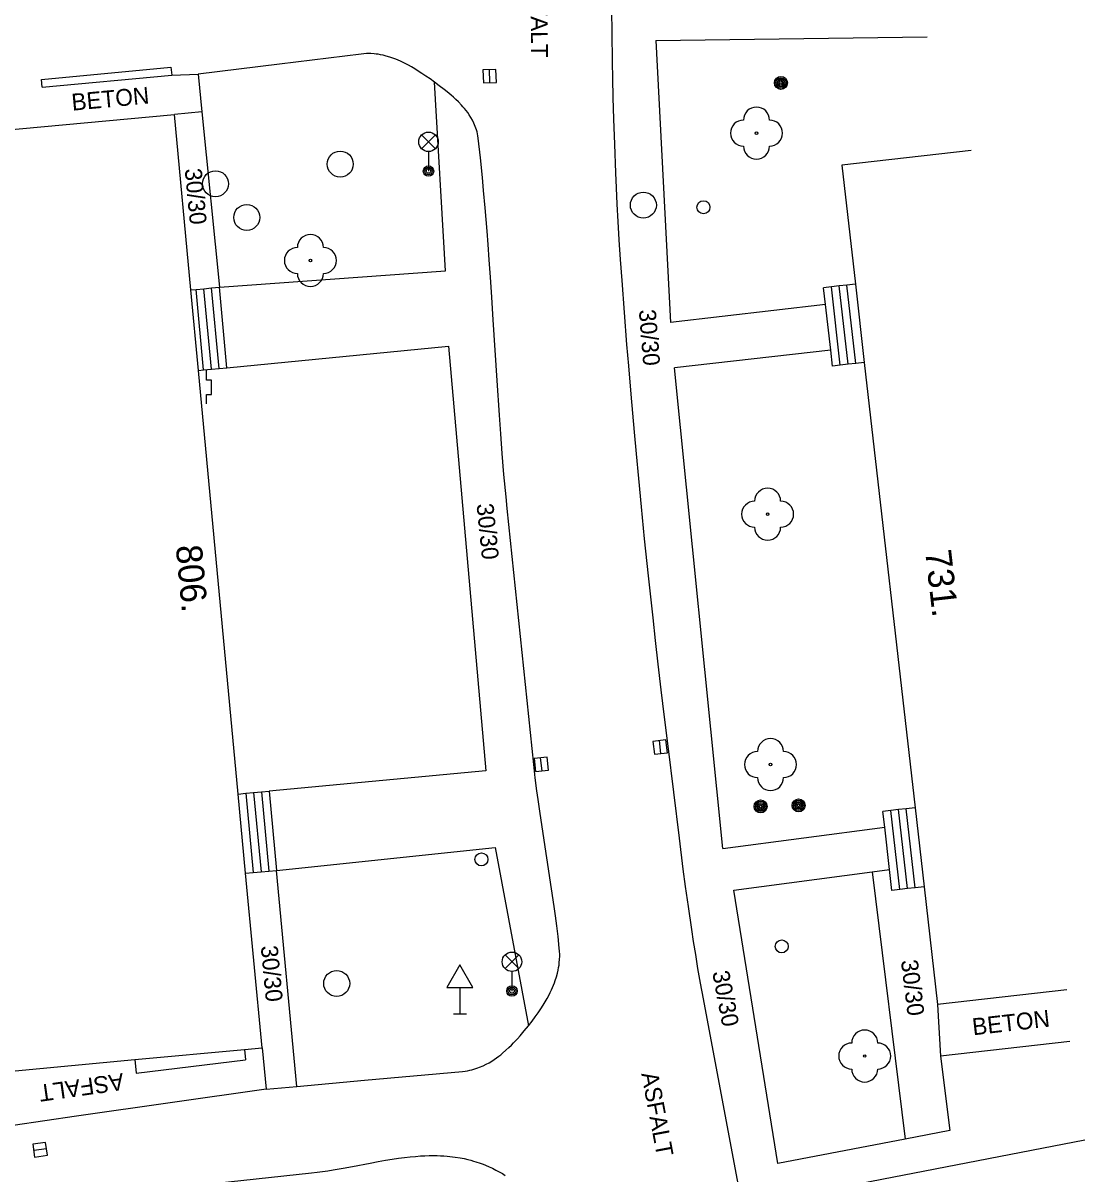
# Model space of a CAD drawing. Extents: x -539515 to -538098, y -1182060 to -1180157.
# Drawn here: x -538327 to -538286.17, y -1181175 to -1181130.73 of the extents above; entities that cross this region are included whole.
import ezdxf

# ---------------------------------------------------------------- set-up
doc = ezdxf.new("R2010")
doc.units = 0
for name, color, linetype in [('Vrstva 1', 7, 'Continuous'), ('Vrstva 13', 7, 'Continuous'), ('Vrstva 22', 7, 'Continuous'), ('Vrstva 24', 7, 'Continuous'), ('Vrstva 25', 7, 'Continuous'), ('Vrstva 27', 7, 'Continuous'), ('Vrstva 28', 7, 'Continuous'), ('Vrstva 33', 7, 'Continuous'), ('Vrstva 34', 7, 'Continuous'), ('Vrstva 40', 7, 'Continuous'), ('Vrstva 47', 7, 'Continuous'), ('Vrstva 68', 7, 'Continuous'), ('Vrstva 88', 7, 'Continuous')]:
    doc.layers.add(name, color=color, linetype=linetype)

msp = doc.modelspace()

# ---------------------------------------------------------------- linework, layer by layer
at = {"layer": 'Vrstva 1'}
for p, q in [((-538330.937, -1181135.155), (-538321.18, -1181134.24)), ((-538290.552, -1181135.634), (-538295.52, -1181136.2)), ((-538286.872, -1181167.914), (-538291.84, -1181168.48))]:
    msp.add_line(p, q, dxfattribs=at)
for points in [[(-538320.546, -1181140.993), (-538321.18, -1181134.24)], [(-538295.52, -1181136.2), (-538294.999, -1181140.771)], [(-538320.256, -1181144.086), (-538320.546, -1181140.993)], [(-538294.999, -1181140.771), (-538294.656, -1181143.782)], [(-538318.726, -1181160.384), (-538320.256, -1181144.086)], [(-538294.656, -1181143.782), (-538292.703, -1181160.909)], [(-538318.44, -1181163.432), (-538318.726, -1181160.384)], [(-538292.703, -1181160.909), (-538292.357, -1181163.949)], [(-538317.81, -1181170.14), (-538318.44, -1181163.432)], [(-538292.357, -1181163.949), (-538291.84, -1181168.48)], [(-538322.699, -1181170.599), (-538318.488, -1181170.204)], [(-538318.488, -1181170.204), (-538317.81, -1181170.14)], [(-538327.567, -1181171.055), (-538322.699, -1181170.599)]]:
    msp.add_lwpolyline(points, dxfattribs=at)
at = {"layer": 'Vrstva 13'}
for p, q in [((-538302.673, -1181131.398), (-538292.234, -1181131.263)), ((-538302.673, -1181131.398), (-538302.11, -1181142.24)), ((-538310.76, -1181140.26), (-538311.18, -1181133)), ((-538320.126, -1181134.141), (-538321.18, -1181134.24)), ((-538319.45, -1181140.89), (-538310.76, -1181140.26)), ((-538320.057, -1181144.067), (-538320.346, -1181140.973)), ((-538319.758, -1181144.039), (-538320.047, -1181140.945)), ((-538319.459, -1181144.011), (-538319.748, -1181140.917)), ((-538319.161, -1181143.984), (-538319.45, -1181140.89)), ((-538295.577, -1181143.887), (-538295.921, -1181140.875)), ((-538295.279, -1181143.853), (-538295.623, -1181140.841)), ((-538294.981, -1181143.819), (-538295.325, -1181140.807)), ((-538296.146, -1181141.559), (-538302.11, -1181142.24)), ((-538319.161, -1181143.984), (-538310.64, -1181143.15)), ((-538310.64, -1181143.15), (-538309.21, -1181159.49)), ((-538295.947, -1181143.304), (-538301.95, -1181143.99)), ((-538300.1, -1181162.48), (-538301.95, -1181143.99)), ((-538309.21, -1181159.49), (-538317.537, -1181160.272)), ((-538318.433, -1181160.356), (-538318.146, -1181163.404)), ((-538318.134, -1181160.328), (-538317.847, -1181163.376)), ((-538317.835, -1181160.3), (-538317.548, -1181163.348)), ((-538317.537, -1181160.272), (-538317.25, -1181163.32)), ((-538292.697, -1181163.987), (-538293.045, -1181160.947)), ((-538293.293, -1181164.055), (-538293.641, -1181161.015)), ((-538292.995, -1181164.021), (-538293.343, -1181160.981)), ((-538300.1, -1181162.48), (-538293.87, -1181161.66)), ((-538317.25, -1181163.32), (-538308.85, -1181162.44)), ((-538308.85, -1181162.44), (-538307.57, -1181169.3)), ((-538316.47, -1181171.632), (-538317.25, -1181163.32)), ((-538294.35, -1181163.38), (-538293.088, -1181173.653)), ((-538297.98, -1181174.6), (-538299.67, -1181164.08)), ((-538291.84, -1181168.48), (-538291.72, -1181170.47)), ((-538317.81, -1181170.14), (-538317.65, -1181171.74)), ((-538286.752, -1181169.904), (-538291.72, -1181170.47)), ((-538291.72, -1181170.47), (-538291.37, -1181173.32)), ((-538286.171, -1181173.699), (-538297.69, -1181175.93))]:
    msp.add_line(p, q, dxfattribs=at)
for points in [[(-538320.27, -1181132.7), (-538320.126, -1181134.141)], [(-538320.126, -1181134.141), (-538319.45, -1181140.89)], [(-538320.546, -1181140.993), (-538320.346, -1181140.973), (-538320.047, -1181140.945), (-538319.748, -1181140.917), (-538319.45, -1181140.89)], [(-538294.999, -1181140.771), (-538295.325, -1181140.807), (-538295.623, -1181140.841), (-538295.921, -1181140.875), (-538296.22, -1181140.91)], [(-538295.876, -1181143.922), (-538295.947, -1181143.304), (-538296.146, -1181141.559), (-538296.22, -1181140.91)], [(-538320.256, -1181144.086), (-538320.057, -1181144.067), (-538319.758, -1181144.039), (-538319.459, -1181144.011), (-538319.161, -1181143.984)], [(-538294.656, -1181143.782), (-538294.981, -1181143.819), (-538295.279, -1181143.853), (-538295.577, -1181143.887), (-538295.876, -1181143.922)], [(-538318.726, -1181160.384), (-538318.433, -1181160.356), (-538318.134, -1181160.328), (-538317.835, -1181160.3), (-538317.537, -1181160.272)], [(-538292.703, -1181160.909), (-538293.045, -1181160.947), (-538293.343, -1181160.981), (-538293.641, -1181161.015), (-538293.94, -1181161.05)], [(-538293.59, -1181164.09), (-538293.683, -1181163.292), (-538293.87, -1181161.66), (-538293.94, -1181161.05)], [(-538318.44, -1181163.432), (-538318.146, -1181163.404), (-538317.847, -1181163.376), (-538317.548, -1181163.348), (-538317.25, -1181163.32)], [(-538299.67, -1181164.08), (-538294.35, -1181163.38)], [(-538294.35, -1181163.38), (-538293.683, -1181163.292)], [(-538292.357, -1181163.949), (-538292.697, -1181163.987), (-538292.995, -1181164.021), (-538293.293, -1181164.055), (-538293.59, -1181164.09)], [(-538291.37, -1181173.32), (-538293.088, -1181173.653), (-538297.98, -1181174.6)]]:
    msp.add_lwpolyline(points, dxfattribs=at)
at = {"layer": 'Vrstva 22'}
for centre in [(-538298.8, -1181134.96), (-538315.95, -1181139.86), (-538298.371, -1181149.62), (-538298.26, -1181159.25), (-538294.64, -1181170.46)]:
    msp.add_circle(centre, 0.05, dxfattribs=at)
for centre, start, end in [((-538298.8, -1181134.46), 0, 180), ((-538299.3, -1181134.96), 90, 270), ((-538298.3, -1181134.96), 270, 90), ((-538298.8, -1181135.46), 180, 0), ((-538315.95, -1181139.36), 0, 180), ((-538316.45, -1181139.86), 90, 270), ((-538315.45, -1181139.86), 270, 90), ((-538315.95, -1181140.36), 180, 0), ((-538298.371, -1181149.12), 0, 180), ((-538298.871, -1181149.62), 90, 270), ((-538297.871, -1181149.62), 270, 90), ((-538298.371, -1181150.12), 180, 0), ((-538298.26, -1181158.75), 0, 180), ((-538298.76, -1181159.25), 90, 270), ((-538297.76, -1181159.25), 270, 90), ((-538298.26, -1181159.75), 180, 0), ((-538294.64, -1181169.96), 0, 180), ((-538295.14, -1181170.46), 90, 270), ((-538294.14, -1181170.46), 270, 90), ((-538294.64, -1181170.96), 180, 0)]:
    msp.add_arc(centre, 0.5, start, end, dxfattribs=at)
at = {"layer": 'Vrstva 24'}
for p, q in [((-538319.94, -1181144.459), (-538319.94, -1181144.091)), ((-538319.757, -1181144.461), (-538319.94, -1181144.459)), ((-538319.757, -1181145.013), (-538319.757, -1181144.461)), ((-538319.94, -1181145.38), (-538319.94, -1181145.013)), ((-538319.94, -1181145.013), (-538319.757, -1181145.013)), ((-538318.488, -1181170.204), (-538318.45, -1181170.61)), ((-538322.699, -1181170.599), (-538322.65, -1181171.12)), ((-538322.65, -1181171.12), (-538318.45, -1181170.61))]:
    msp.add_line(p, q, dxfattribs=at)
at = {"layer": 'Vrstva 25'}
for centre, radius in [((-538297.86, -1181133.03), 0.25), ((-538297.86, -1181133.03), 0.2), ((-538297.86, -1181133.03), 0.15), ((-538297.86, -1181133.03), 0.1), ((-538297.86, -1181133.03), 0.05), ((-538298.64, -1181160.86), 0.25), ((-538298.64, -1181160.86), 0.2), ((-538298.64, -1181160.86), 0.15), ((-538298.64, -1181160.86), 0.1), ((-538298.64, -1181160.86), 0.05), ((-538297.18, -1181160.82), 0.25), ((-538297.18, -1181160.82), 0.2), ((-538297.18, -1181160.82), 0.15), ((-538297.18, -1181160.82), 0.1), ((-538297.18, -1181160.82), 0.05)]:
    msp.add_circle(centre, radius, dxfattribs=at)
at = {"layer": 'Vrstva 27'}
for p, q in [((-538309.05, -1181133.02), (-538309.07, -1181132.52)), ((-538302.472, -1181158.824), (-538302.532, -1181158.328)), ((-538307.045, -1181159.486), (-538307.099, -1181158.988)), ((-538326.094, -1181174.03), (-538326.588, -1181174.1))]:
    msp.add_line(p, q, dxfattribs=at)
for points in [[(-538308.8, -1181133.009), (-538308.821, -1181132.51), (-538309.32, -1181132.531), (-538309.299, -1181133.03)], [(-538302.224, -1181158.794), (-538302.284, -1181158.298), (-538302.78, -1181158.358), (-538302.72, -1181158.854)], [(-538306.797, -1181159.459), (-538306.85, -1181158.962), (-538307.347, -1181159.015), (-538307.294, -1181159.512)], [(-538326.129, -1181173.782), (-538326.624, -1181173.853), (-538326.553, -1181174.348), (-538326.058, -1181174.277)]]:
    msp.add_lwpolyline(points, close=True, dxfattribs=at)
for centre in [(-538314.803, -1181136.153), (-538319.6, -1181136.91), (-538303.15, -1181137.73), (-538318.397, -1181138.206), (-538314.94, -1181167.67)]:
    msp.add_circle(centre, 0.5, dxfattribs=at)
at = {"layer": 'Vrstva 28'}
for centre in [(-538300.838, -1181137.812), (-538309.374, -1181162.896), (-538297.831, -1181166.244)]:
    msp.add_circle(centre, 0.25, dxfattribs=at)
at = {"layer": 'Vrstva 33'}
for p, q in [((-538311.675, -1181135.56), (-538311.145, -1181135.03)), ((-538311.675, -1181135.03), (-538311.145, -1181135.56)), ((-538311.41, -1181135.67), (-538311.41, -1181136.42)), ((-538308.465, -1181167.1), (-538307.935, -1181166.57)), ((-538308.465, -1181166.57), (-538307.935, -1181167.1)), ((-538308.2, -1181167.21), (-538308.2, -1181167.96))]:
    msp.add_line(p, q, dxfattribs=at)
for centre, radius in [((-538311.41, -1181135.295), 0.375), ((-538311.41, -1181136.42), 0.2), ((-538311.41, -1181136.42), 0.145), ((-538311.41, -1181136.42), 0.0876), ((-538308.2, -1181166.835), 0.375), ((-538308.2, -1181167.96), 0.2), ((-538308.2, -1181167.96), 0.145), ((-538308.2, -1181167.96), 0.0876)]:
    msp.add_circle(centre, radius, dxfattribs=at)
at = {"layer": 'Vrstva 34'}
for p, q in [((-538310.199, -1181167.82), (-538310.199, -1181168.838)), ((-538310.449, -1181168.838), (-538309.949, -1181168.838))]:
    msp.add_line(p, q, dxfattribs=at)
msp.add_lwpolyline([(-538310.699, -1181167.82), (-538309.699, -1181167.82), (-538310.199, -1181166.954)], close=True, dxfattribs=at)
at = {"layer": 'Vrstva 68'}
msp.add_line((-538326.259, -1181133.195), (-538321.281, -1181132.728), dxfattribs=at)
msp.add_lwpolyline([(-538326.259, -1181133.195), (-538326.288, -1181132.897), (-538321.31, -1181132.43), (-538321.281, -1181132.728)], dxfattribs=at)
at = {"layer": 'Vrstva 88'}
for p, q in [((-538317.135, -1181132.31), (-538320.27, -1181132.7)), ((-538321.281, -1181132.728), (-538320.27, -1181132.7)), ((-538298.995, -1181178.09), (-538300.84, -1181168.26)), ((-538317.65, -1181171.74), (-538324.94, -1181172.78))]:
    msp.add_line(p, q, dxfattribs=at)
for points in [[(-538304.152, -1181137.693), (-538304.183, -1181137.07), (-538304.209, -1181136.485), (-538304.252, -1181135.39), (-538304.284, -1181134.431), (-538304.306, -1181133.592), (-538304.323, -1181132.858), (-538304.334, -1181132.216), (-538304.349, -1181131.092), (-538304.355, -1181130.249), (-538304.357, -1181129.616), (-538304.356, -1181128.668), (-538304.35, -1181127.72)], [(-538310.255, -1181133.764), (-538310.359, -1181133.663), (-538310.453, -1181133.577), (-538310.538, -1181133.502), (-538310.692, -1181133.373), (-538310.811, -1181133.278), (-538310.994, -1181133.138), (-538311.18, -1181133), (-538311.35, -1181132.877), (-538311.51, -1181132.766), (-538311.661, -1181132.665), (-538311.802, -1181132.573), (-538311.934, -1181132.491), (-538312.059, -1181132.417), (-538312.176, -1181132.352), (-538312.287, -1181132.293), (-538312.39, -1181132.242), (-538312.488, -1181132.196), (-538312.579, -1181132.155), (-538312.666, -1181132.119), (-538312.747, -1181132.088), (-538312.899, -1181132.035), (-538313.034, -1181131.996), (-538313.152, -1181131.966), (-538313.256, -1181131.945), (-538313.348, -1181131.93), (-538313.428, -1181131.919), (-538313.499, -1181131.912), (-538313.623, -1181131.904), (-538313.716, -1181131.902), (-538313.787, -1181131.903), (-538313.893, -1181131.909), (-538314, -1181131.92), (-538317.135, -1181132.31)], [(-538309.074, -1181139.837), (-538309.116, -1181139.251), (-538309.155, -1181138.738), (-538309.229, -1181137.84), (-538309.289, -1181137.167), (-538309.337, -1181136.663), (-538309.415, -1181135.906), (-538309.5, -1181135.15), (-538309.512, -1181135.066), (-538309.527, -1181134.986), (-538309.545, -1181134.909), (-538309.565, -1181134.837), (-538309.587, -1181134.767), (-538309.611, -1181134.701), (-538309.636, -1181134.638), (-538309.663, -1181134.577), (-538309.72, -1181134.462), (-538309.78, -1181134.357), (-538309.841, -1181134.261), (-538309.902, -1181134.172), (-538309.964, -1181134.091), (-538310.024, -1181134.016), (-538310.084, -1181133.947), (-538310.141, -1181133.882), (-538310.255, -1181133.764)], [(-538304.116, -1181138.358), (-538304.152, -1181137.693)], [(-538303.328, -1181148.247), (-538303.418, -1181147.296), (-538303.494, -1181146.464), (-538303.622, -1181145.008), (-538303.714, -1181143.914), (-538303.781, -1181143.094), (-538303.878, -1181141.862), (-538303.97, -1181140.63), (-538304.026, -1181139.823), (-538304.075, -1181139.067), (-538304.116, -1181138.358)], [(-538308.775, -1181144.482), (-538308.922, -1181142.148), (-538308.977, -1181141.273), (-538309.028, -1181140.507), (-538309.074, -1181139.837)], [(-538308.004, -1181153.091), (-538308.384, -1181149.396), (-538308.428, -1181148.952), (-538308.508, -1181148.091), (-538308.576, -1181147.283), (-538308.634, -1181146.525), (-538308.686, -1181145.815), (-538308.775, -1181144.482)], [(-538303.223, -1181149.333), (-538303.328, -1181148.247)], [(-538302.2, -1181158.54), (-538302.336, -1181157.423), (-538302.461, -1181156.375), (-538302.575, -1181155.393), (-538302.68, -1181154.472), (-538302.776, -1181153.609), (-538302.951, -1181151.99), (-538303.099, -1181150.573), (-538303.223, -1181149.333)], [(-538307.195, -1181160.596), (-538307.24, -1181160.26), (-538307.303, -1181159.755), (-538307.36, -1181159.25), (-538307.619, -1181156.787), (-538308.004, -1181153.091)], [(-538300.84, -1181168.26), (-538300.95, -1181167.657), (-538301.049, -1181167.09), (-538301.137, -1181166.559), (-538301.217, -1181166.06), (-538301.289, -1181165.591), (-538301.418, -1181164.713), (-538301.525, -1181163.943), (-538301.615, -1181163.268), (-538301.766, -1181162.087), (-538302.2, -1181158.54)], [(-538308.138, -1181169.955), (-538307.993, -1181169.8), (-538307.885, -1181169.679), (-538307.727, -1181169.493), (-538307.57, -1181169.3), (-538307.43, -1181169.121), (-538307.305, -1181168.953), (-538307.192, -1181168.794), (-538307.091, -1181168.645), (-538307.001, -1181168.505), (-538306.921, -1181168.373), (-538306.85, -1181168.249), (-538306.787, -1181168.132), (-538306.731, -1181168.022), (-538306.682, -1181167.919), (-538306.639, -1181167.821), (-538306.601, -1181167.73), (-538306.568, -1181167.643), (-538306.538, -1181167.562), (-538306.49, -1181167.409), (-538306.453, -1181167.275), (-538306.426, -1181167.157), (-538306.406, -1181167.053), (-538306.392, -1181166.961), (-538306.382, -1181166.881), (-538306.37, -1181166.74), (-538306.366, -1181166.633), (-538306.366, -1181166.553), (-538306.37, -1181166.432), (-538306.38, -1181166.31), (-538306.428, -1181165.869), (-538306.478, -1181165.456), (-538306.528, -1181165.069), (-538306.578, -1181164.705), (-538306.677, -1181164.025), (-538307.044, -1181161.641), (-538307.132, -1181161.044), (-538307.195, -1181160.596)], [(-538317.65, -1181171.74), (-538316.47, -1181171.632), (-538313.875, -1181171.395), (-538310.1, -1181171.05), (-538310.005, -1181171.039), (-538309.914, -1181171.025), (-538309.827, -1181171.009), (-538309.744, -1181170.99), (-538309.665, -1181170.968), (-538309.589, -1181170.945), (-538309.516, -1181170.92), (-538309.447, -1181170.894), (-538309.314, -1181170.838), (-538309.191, -1181170.778), (-538309.079, -1181170.717), (-538308.975, -1181170.655), (-538308.879, -1181170.592), (-538308.791, -1181170.531), (-538308.708, -1181170.47), (-538308.632, -1181170.41), (-538308.562, -1181170.353), (-538308.431, -1181170.239), (-538308.319, -1181170.135), (-538308.222, -1181170.04), (-538308.138, -1181169.955)], [(-538324.94, -1181172.78), (-538327.373, -1181173.127), (-538332.23, -1181173.82)], [(-538322.29, -1181175.65), (-538319.1, -1181175.305), (-538315.91, -1181174.96), (-538315.693, -1181174.934), (-538315.483, -1181174.906), (-538315.278, -1181174.875), (-538315.08, -1181174.843), (-538314.693, -1181174.775), (-538314.33, -1181174.707), (-538313.648, -1181174.576), (-538313.349, -1181174.521), (-538313.068, -1181174.472), (-538312.805, -1181174.429), (-538312.559, -1181174.393)], [(-538312.559, -1181174.393), (-538312.329, -1181174.362), (-538312.113, -1181174.338), (-538311.911, -1181174.32), (-538311.722, -1181174.306), (-538311.545, -1181174.297), (-538311.379, -1181174.292), (-538311.224, -1181174.29), (-538311.079, -1181174.292), (-538310.943, -1181174.297), (-538310.817, -1181174.303), (-538310.698, -1181174.312), (-538310.587, -1181174.323), (-538310.379, -1181174.348), (-538310.198, -1181174.377), (-538310.04, -1181174.408), (-538309.902, -1181174.439), (-538309.782, -1181174.469), (-538309.677, -1181174.499), (-538309.585, -1181174.527), (-538309.425, -1181174.58), (-538309.306, -1181174.624), (-538309.217, -1181174.66), (-538309.083, -1181174.718), (-538308.95, -1181174.78), (-538308.817, -1181174.847), (-538308.691, -1181174.915), (-538308.571, -1181174.984), (-538308.458, -1181175.053)]]:
    msp.add_lwpolyline(points, dxfattribs=at)

# ---------------------------------------------------------------- texts
at = {"layer": 'Vrstva 40'}
for s, rotation, p in [('ASFALT', 270.5245, (-538307.494, -1181128.775)), ('BETON', 5.3594, (-538325.104, -1181134.1)), ('30/30', 275.3627, (-538320.782, -1181136.342)), ('30/30', 274.6084, (-538303.323, -1181141.765)), ('30/30', 275.8536, (-538309.566, -1181149.234)), ('30/30', 275.361, (-538317.859, -1181166.236)), ('30/30', 277.0035, (-538293.249, -1181166.79)), ('30/30', 280.6302, (-538300.503, -1181167.237)), ('BETON', 6.4996, (-538290.469, -1181169.665)), ('ASFALT', 188.1191, (-538323.171, -1181171.113)), ('ASFALT', 280.6302, (-538303.231, -1181171.139))]:
    msp.add_text(s, height=0.65, rotation=rotation, dxfattribs=at).set_placement(p)
at = {"layer": 'Vrstva 47'}
for s, rotation, p in [('806.', 275.3627, (-538321.127, -1181150.841)), ('731.', 276.5038, (-538292.319, -1181151.035))]:
    msp.add_text(s, height=1, rotation=rotation, dxfattribs=at).set_placement(p)

doc.saveas('drawing.dxf')
